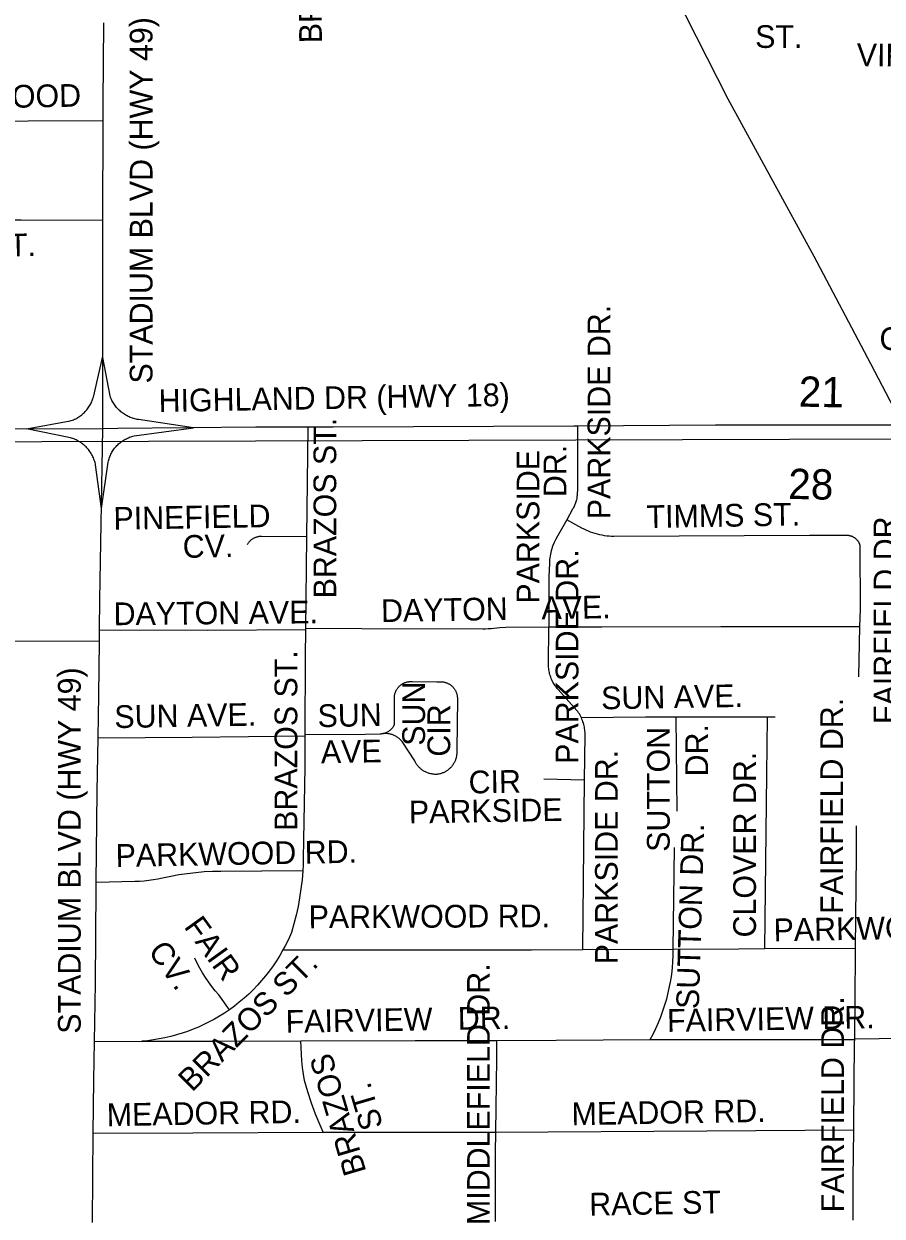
# Model space of a CAD drawing. Extents: x 1670563 to 1761545, y 515755 to 578944.
# Drawn here: x 1706695 to 1709528, y 541606 to 545541 of the extents above; entities that cross this region are included whole.
import ezdxf

# ---------------------------------------------------------------- set-up
doc = ezdxf.new("R2010")
doc.units = 0
for name, color, linetype in [('5_sectionlines', 7, 'Continuous'), ('62_text', 7, 'Continuous'), ('SHP_LINE', 7, 'Continuous'), ('STREETCL', 7, 'Continuous'), ('STRNAMES', 7, 'Continuous')]:
    doc.layers.add(name, color=color, linetype=linetype)

msp = doc.modelspace()

# ---------------------------------------------------------------- linework, layer by layer
at = {"layer": '5_sectionlines'}
msp.add_lwpolyline([(1685823.9, 543970.2), (1688486.3, 544044.1), (1693687.1, 544103.2), (1698961.5, 544118.1), (1704285.9, 544155), (1709574.3, 544171.9), (1714958.5, 544246.7), (1716656.1, 544265.6)], dxfattribs=at)
at = {"layer": 'SHP_LINE'}
msp.add_lwpolyline([(1708774, 545776), (1709019, 545294), (1709302, 544775), (1709490, 544420), (1709579, 544250)], dxfattribs=at)
at = {"layer": 'STREETCL'}
for points in [[(1706956.7, 545222), (1706956.9, 545279.3), (1706958.9, 545545.2)], [(1706544.3, 545220.6), (1706709.6, 545220.9), (1706956.7, 545222)], [(1706955.5, 544893), (1706956.7, 545222)], [(1706309, 544894.1), (1706685.8, 544894.1), (1706955.5, 544893)], [(1706955.6, 544205.2), (1706956.1, 544454.1), (1706955.4, 544863.4), (1706955.5, 544893)], [(1706704, 544204.3), (1706847.9, 544231.1), (1706851.6, 544232.3), (1706855.3, 544233.6), (1706859, 544235), (1706862.6, 544236.6), (1706866.1, 544238.3), (1706869.6, 544240.1), (1706873, 544242.1), (1706876.4, 544244.1), (1706879.6, 544246.3), (1706882.8, 544248.6), (1706886, 544251), (1706889, 544253.5), (1706891.9, 544256.1), (1706894.8, 544258.8), (1706897.5, 544261.6), (1706900.2, 544264.5), (1706902.8, 544267.5), (1706905.2, 544270.6), (1706907.5, 544273.7), (1706909.8, 544277), (1706911.9, 544280.3), (1706913.9, 544283.7), (1706915.8, 544287.1), (1706917.5, 544290.6), (1706919.2, 544294.2), (1706920.7, 544297.9), (1706922.1, 544301.5), (1706923.3, 544305.3), (1706924.5, 544309), (1706956.1, 544444.6)], [(1707254.6, 544208.1), (1707073.6, 544235.4), (1707069.6, 544236), (1707065.7, 544236.8), (1707061.8, 544237.7), (1707057.9, 544238.7), (1707054.1, 544239.9), (1707050.3, 544241.2), (1707046.5, 544242.7), (1707042.8, 544244.2), (1707039.2, 544245.9), (1707035.6, 544247.7), (1707032.1, 544249.7), (1707028.7, 544251.7), (1707025.3, 544253.9), (1707022, 544256.2), (1707018.8, 544258.6), (1707015.6, 544261.1), (1707012.6, 544263.7), (1707009.6, 544266.4), (1707006.8, 544269.2), (1707004, 544272.2), (1707001.4, 544275.2), (1706998.8, 544278.3), (1706996.4, 544281.4), (1706994.1, 544284.7), (1706991.8, 544288.1), (1706989.7, 544291.5), (1706987.8, 544295), (1706985.9, 544298.5), (1706984.2, 544302.1), (1706982.5, 544305.8), (1706981.1, 544309.5), (1706979.7, 544313.3), (1706956.1, 544440.2)], [(1710080.8, 544217.4), (1709509.9, 544217.4), (1708977.5, 544217.4), (1708521.9, 544213.7)], [(1706955.6, 544205.2), (1706574.7, 544203.8), (1706201.1, 544202.3), (1706049.6, 544201.9)], [(1706951.1, 543942.2), (1706932, 544085.7), (1706931.1, 544089.6), (1706930.1, 544093.5), (1706929, 544097.4), (1706927.7, 544101.2), (1706926.4, 544105), (1706924.8, 544108.7), (1706923.2, 544112.3), (1706921.4, 544115.9), (1706919.6, 544119.5), (1706917.5, 544123), (1706915.4, 544126.4), (1706913.2, 544129.7), (1706910.8, 544132.9), (1706908.4, 544136.1), (1706905.8, 544139.2), (1706903.1, 544142.2), (1706900.3, 544145.1), (1706897.4, 544147.9), (1706894.5, 544150.6), (1706891.4, 544153.1), (1706888.3, 544155.6), (1706885, 544158), (1706881.7, 544160.3), (1706878.3, 544162.4), (1706874.9, 544164.4), (1706871.3, 544166.4), (1706867.7, 544168.1), (1706864.1, 544169.8), (1706860.4, 544171.3), (1706856.6, 544172.7), (1706852.8, 544174), (1706849, 544175.2), (1706704, 544204.3)], [(1706945.1, 543541.4), (1706946, 543641.9), (1706955.6, 544205.2)], [(1706951.1, 543942.2), (1706973.5, 544095.1), (1706974.4, 544098.8), (1706975.4, 544102.6), (1706976.5, 544106.3), (1706977.7, 544110), (1706979.1, 544113.7), (1706980.6, 544117.2), (1706982.3, 544120.8), (1706984, 544124.2), (1706985.9, 544127.7), (1706987.9, 544131), (1706990, 544134.3), (1706992.2, 544137.5), (1706994.6, 544140.6), (1706997, 544143.6), (1706999.6, 544146.6), (1707002.2, 544149.4), (1707004.9, 544152.2), (1707007.8, 544154.8), (1707010.7, 544157.4), (1707013.7, 544159.9), (1707016.8, 544162.2), (1707020, 544164.5), (1707023.3, 544166.6), (1707026.6, 544168.6), (1707030, 544170.5), (1707033.4, 544172.3), (1707037, 544174), (1707040.5, 544175.5), (1707044.2, 544176.9), (1707047.8, 544178.2), (1707051.5, 544179.4), (1707055.3, 544180.4), (1707059.1, 544181.3), (1707254.6, 544208.1)], [(1707632.9, 544210.4), (1707460.9, 544210.4), (1707004.8, 544205.4), (1706955.6, 544205.2)], [(1707632.9, 544210.4), (1707628.3, 543848.4)], [(1708521.9, 544213.7), (1708510, 544213.7), (1707716, 544210.4), (1707632.9, 544210.4)], [(1708521.9, 544213.7), (1708521.9, 544010.2), (1708521.1, 543984.5), (1708520.7, 543981.1), (1708520.3, 543977.7), (1708519.7, 543974.3), (1708519, 543970.9), (1708518.2, 543967.6), (1708517.3, 543964.3), (1708516.3, 543961), (1708515.2, 543957.7), (1708513.9, 543954.5), (1708512.6, 543951.4), (1708511.2, 543948.3), (1708509.6, 543945.2), (1708508, 543942.2), (1708506.2, 543939.2), (1708486.9, 543904.7)], [(1708486.9, 543904.7), (1708456.2, 543850.2), (1708450.8, 543840.1), (1708445.7, 543829.9), (1708440.9, 543819.5), (1708438.9, 543813.9), (1708437.2, 543808.2), (1708435.5, 543802.5), (1708434.1, 543796.7), (1708432.9, 543790.9), (1708431.9, 543785.1), (1708431, 543779.2), (1708430.3, 543773.3), (1708429.9, 543767.3), (1708429.6, 543761.4), (1708428.2, 543716.6), (1708428.2, 543596.2), (1708427.8, 543551)], [(1709440, 543842.9), (1709438.8, 543843.8), (1709437.6, 543844.7), (1709436.3, 543845.5), (1709435, 543846.3), (1709433.7, 543847), (1709432.4, 543847.7), (1709431, 543848.4), (1709429.6, 543849), (1709428.3, 543849.6), (1709426.8, 543850.1), (1709425.4, 543850.6), (1709424, 543851), (1709422.5, 543851.3), (1709421, 543851.7), (1709419.6, 543851.9), (1709418.1, 543852.2), (1709416.6, 543852.3), (1709415.1, 543852.5), (1709413.6, 543852.5), (1709412.1, 543852.6), (1709288.5, 543852.6), (1708642.6, 543849.3), (1708634.8, 543849.6), (1708626.9, 543850.1), (1708619.1, 543851), (1708611.3, 543852.1), (1708603.5, 543853.4), (1708595.8, 543855), (1708588.2, 543856.9), (1708580.6, 543859.1), (1708573.1, 543861.5), (1708565.7, 543864.1), (1708558.4, 543867.1), (1708551.2, 543870.2), (1708544.1, 543873.6), (1708537.2, 543877.3), (1708486.9, 543904.7)], [(1707628.3, 543848.4), (1707479.9, 543849.6), (1707478, 543849.6), (1707476.1, 543849.5), (1707474.2, 543849.4), (1707472.2, 543849.2), (1707470.3, 543848.9), (1707468.4, 543848.5), (1707466.5, 543848.1), (1707464.7, 543847.6), (1707462.8, 543847.1), (1707461, 543846.5), (1707459.2, 543845.8), (1707457.4, 543845), (1707455.6, 543844.2), (1707453.9, 543843.4), (1707452.2, 543842.5), (1707450.6, 543841.5), (1707448.9, 543840.4), (1707447.3, 543839.4), (1707445.8, 543838.2), (1707444.3, 543837), (1707442.8, 543835.8), (1707441.4, 543834.5), (1707440, 543833.1), (1707438.7, 543831.7), (1707437.4, 543830.3), (1707436.2, 543828.8), (1707435, 543827.2), (1707433.9, 543825.7), (1707432.8, 543824.1), (1707431.8, 543822.4)], [(1707628.3, 543848.4), (1707624.3, 543542.9)], [(1709454.7, 543552.1), (1709456, 543608.3), (1709455.9, 543818), (1709455.6, 543819.5), (1709455.1, 543820.9), (1709454.7, 543822.3), (1709454.1, 543823.8), (1709453.6, 543825.2), (1709453, 543826.5), (1709452.3, 543827.9), (1709451.6, 543829.2), (1709450.8, 543830.5), (1709450.1, 543831.8), (1709449.2, 543833.1), (1709448.3, 543834.3), (1709447.4, 543835.5), (1709446.5, 543836.6), (1709445.5, 543837.8), (1709444.5, 543838.9), (1709443.4, 543839.9), (1709442.3, 543841), (1709441.2, 543841.9), (1709440, 543842.9)], [(1707624.3, 543546.4), (1707810.4, 543545.7), (1708210.3, 543545), (1708219.2, 543545.1), (1708228.1, 543545.5), (1708237, 543546.2), (1708245.9, 543547.1), (1708265.9, 543549.2), (1708285.9, 543550.7), (1708427.8, 543551)], [(1708535.1, 543251), (1708533.1, 543255.2), (1708530.8, 543259.4), (1708528.5, 543263.6), (1708526, 543267.6), (1708523.3, 543271.5), (1708520.5, 543275.4), (1708458.1, 543344.8), (1708455.4, 543348), (1708452.7, 543351.3), (1708450.1, 543354.7), (1708447.7, 543358.2), (1708445.4, 543361.7), (1708443.2, 543365.4), (1708441.1, 543369.1), (1708439.2, 543372.9), (1708437.4, 543376.7), (1708435.8, 543380.6), (1708434.2, 543384.6), (1708432.8, 543388.6), (1708431.6, 543392.6), (1708430.5, 543396.7), (1708429.5, 543400.9), (1708428.7, 543405), (1708428, 543409.2), (1708427.5, 543413.4), (1708427.1, 543417.7), (1708426.9, 543421.9), (1708426.8, 543426.1), (1708427.8, 543551)], [(1708427.8, 543551), (1708603, 543551.4), (1708995.7, 543552.1), (1709454.7, 543552.1)], [(1709451, 543386.3), (1709454.7, 543552.1)], [(1706944.7, 543503.1), (1706945.1, 543541.4)], [(1706945.1, 543541.4), (1707302.5, 543540.7), (1707624.3, 543542.9)], [(1707624.3, 543542.9), (1707623.1, 543453.2), (1707622.3, 543196.4)], [(1706944.7, 543503.1), (1706591.1, 543504.3), (1706099.5, 543504.3), (1706053.9, 543505.1)], [(1706940.5, 543185.3), (1706943, 543326.1), (1706944.7, 543503.1)], [(1707871, 543198.3), (1707872.9, 543198.4), (1707874.7, 543198.5), (1707876.6, 543198.7), (1707878.4, 543199), (1707880.3, 543199.3), (1707882.1, 543199.7), (1707883.9, 543200.1), (1707885.7, 543200.6), (1707887.5, 543201.2), (1707889.2, 543201.8), (1707891, 543202.5), (1707892.7, 543203.3), (1707894.4, 543204.1), (1707896, 543205), (1707897.6, 543205.9), (1707899.2, 543206.9), (1707900.8, 543207.9), (1707902.3, 543209), (1707903.8, 543210.1), (1707905.2, 543211.3), (1707906.6, 543212.6), (1707907.9, 543213.8), (1707909.2, 543215.2), (1707910.5, 543216.6), (1707911.7, 543218), (1707912.9, 543219.4), (1707914, 543220.9), (1707915, 543222.5), (1707915.3, 543222.8), (1707915.6, 543223.2), (1707915.9, 543223.6), (1707916.2, 543224), (1707916.4, 543224.4), (1707916.6, 543224.8), (1707916.9, 543225.3), (1707917.1, 543225.7), (1707917.3, 543226.1), (1707917.4, 543226.6), (1707917.6, 543227), (1707917.7, 543227.5), (1707917.9, 543227.9), (1707918, 543228.4), (1707918.1, 543228.9), (1707918.1, 543229.3), (1707918.2, 543229.8), (1707918.2, 543230.3), (1707918.3, 543230.7), (1707918.3, 543231.2), (1707918.3, 543231.7), (1707918.3, 543232.2), (1707917.9, 543316.5), (1707917.9, 543318.4), (1707918, 543320.2), (1707918.2, 543322.1), (1707918.4, 543323.9), (1707918.7, 543325.8), (1707919.1, 543327.6), (1707919.5, 543329.4), (1707920, 543331.2), (1707920.6, 543333), (1707921.2, 543334.8), (1707921.8, 543336.5), (1707922.5, 543338.2), (1707923.3, 543339.9), (1707924.2, 543341.6), (1707925.1, 543343.2), (1707926, 543344.8), (1707927, 543346.4), (1707928.1, 543347.9), (1707929.2, 543349.4), (1707930.4, 543350.9), (1707931.6, 543352.3), (1707932.8, 543353.7), (1707934.1, 543355), (1707935.5, 543356.3)], [(1707935.5, 543356.3), (1707936.9, 543357.5), (1707938.3, 543358.7), (1707939.8, 543359.8), (1707941.3, 543360.9), (1707942.9, 543362), (1707944.5, 543363), (1707946.1, 543363.9), (1707947.7, 543364.8), (1707949.4, 543365.6), (1707951.1, 543366.3), (1707952.8, 543367), (1707954.6, 543367.7), (1707956.4, 543368.2), (1707958.1, 543368.8), (1707960, 543369.2), (1707961.8, 543369.6), (1707963.6, 543369.9), (1707965.5, 543370.2), (1707967.3, 543370.4), (1707969.2, 543370.5), (1707971, 543370.6), (1707972.9, 543370.6), (1707974.8, 543370.6), (1707976.6, 543370.5), (1708058.6, 543370), (1708070.7, 543370), (1708072.6, 543370), (1708074.6, 543369.9), (1708076.5, 543369.7), (1708078.4, 543369.5), (1708080.3, 543369.2), (1708082.2, 543368.8), (1708084.1, 543368.4), (1708086, 543367.9), (1708087.8, 543367.3), (1708089.7, 543366.7), (1708091.5, 543366), (1708093.2, 543365.2), (1708095, 543364.4), (1708096.7, 543363.6), (1708098.4, 543362.6), (1708100.1, 543361.6), (1708101.7, 543360.6), (1708103.3, 543359.5), (1708104.8, 543358.3), (1708106.3, 543357.1), (1708107.8, 543355.8), (1708109.2, 543354.5), (1708110.6, 543353.1)], [(1708110.6, 543353.1), (1708111.9, 543351.7), (1708113.2, 543350.3), (1708114.4, 543348.8), (1708115.5, 543347.2), (1708116.7, 543345.6), (1708117.7, 543344), (1708118.7, 543342.4), (1708119.6, 543340.7), (1708120.5, 543338.9), (1708121.3, 543337.2), (1708122.1, 543335.4), (1708122.8, 543333.6), (1708123.4, 543331.8), (1708124, 543329.9), (1708124.5, 543328.1), (1708124.9, 543326.2), (1708125.3, 543324.3), (1708125.6, 543322.4), (1708125.8, 543320.5), (1708126, 543318.5), (1708126.1, 543316.6), (1708126.2, 543314.7), (1708126.1, 543312.7), (1708123.8, 543146.3), (1708124, 543143.8), (1708124.2, 543141.3), (1708124.2, 543138.7), (1708124.2, 543136.1), (1708124.1, 543133.6), (1708123.9, 543131), (1708123.6, 543128.5), (1708123.3, 543126), (1708122.8, 543123.5), (1708122.3, 543121), (1708121.6, 543118.5), (1708120.9, 543116), (1708120.1, 543113.6), (1708119.3, 543111.2), (1708118.3, 543108.9), (1708117.3, 543106.5), (1708116.1, 543104.2), (1708114.9, 543102), (1708113.7, 543099.8), (1708112.3, 543097.6), (1708110.9, 543095.5), (1708109.4, 543093.4), (1708107.8, 543091.4), (1708106.2, 543089.4), (1708104.5, 543087.5), (1708102.7, 543085.7), (1708100.9, 543083.9), (1708099, 543082.2), (1708097.1, 543080.5), (1708095.1, 543078.9), (1708093, 543077.4), (1708090.9, 543075.9), (1708088.8, 543074.6), (1708086.6, 543073.3), (1708084.3, 543072.1), (1708082, 543070.9), (1708079.7, 543069.8), (1708077.4, 543068.9), (1708075, 543068), (1708072.6, 543067.1), (1708070.1, 543066.4), (1708067.6, 543065.7), (1708065.2, 543065.2), (1708062.7, 543064.7), (1708060.4, 543064.5), (1708058.1, 543064.4), (1708055.9, 543064.3), (1708053.6, 543064.3), (1708051.3, 543064.4)], [(1708848.3, 543252.9), (1708747.2, 543252.9), (1708535.1, 543251)], [(1708545.7, 543045.5), (1708547.5, 543193.2), (1708547.4, 543197.8), (1708547.3, 543202.4), (1708546.9, 543206.9), (1708546.4, 543211.5), (1708545.8, 543216), (1708545, 543220.5), (1708544, 543225), (1708542.9, 543229.4), (1708541.7, 543233.9), (1708540.2, 543238.2), (1708538.7, 543242.5), (1708537, 543246.8), (1708535.1, 543251)], [(1708851.5, 542943), (1708848.3, 543252.9)], [(1709174.8, 543252.9), (1708848.3, 543252.9)], [(1709140.6, 542489.3), (1709146.8, 543063.4), (1709149.7, 543252.9)], [(1707622.3, 543196.4), (1707622, 543088.2), (1707618.5, 542847.7), (1707617.2, 542785.1), (1707616.6, 542765.3), (1707615.6, 542745.5)], [(1707622.3, 543196.4), (1707821.9, 543197.5), (1707871, 543198.3)], [(1708051.3, 543064.4), (1708048.6, 543064.6), (1708045.9, 543064.8), (1708043.3, 543065.2), (1708040.6, 543065.6), (1708038, 543066.2), (1708035.4, 543066.8), (1708032.8, 543067.5), (1708030.2, 543068.4), (1708027.7, 543069.3), (1708025.2, 543070.3), (1708022.7, 543071.3), (1708020.3, 543072.5), (1708017.9, 543073.8), (1708015.5, 543075.1), (1708013.2, 543076.5), (1708011, 543078), (1708008.8, 543079.6), (1708006.7, 543081.2), (1708004.6, 543082.9), (1708002.6, 543084.7), (1708000.6, 543086.6), (1707998.8, 543088.5), (1707997, 543090.5), (1707995.2, 543092.6), (1707993.5, 543094.7), (1707991.9, 543096.9), (1707990.4, 543099.1), (1707989, 543101.4), (1707987.6, 543103.7), (1707986.4, 543106.1), (1707985.2, 543108.5), (1707943.2, 543173.3), (1707941.4, 543175.3), (1707939.5, 543177.2), (1707937.6, 543179), (1707935.6, 543180.8), (1707933.5, 543182.5), (1707931.4, 543184.2), (1707929.2, 543185.7), (1707927, 543187.2), (1707924.7, 543188.6), (1707922.4, 543190), (1707920, 543191.2), (1707917.6, 543192.4), (1707915.2, 543193.5), (1707912.7, 543194.5), (1707910.2, 543195.4), (1707907.6, 543196.2), (1707905, 543197), (1707902.4, 543197.6), (1707899.8, 543198.2), (1707897.2, 543198.6), (1707894.5, 543199), (1707891.9, 543199.3), (1707889.2, 543199.5), (1707886.5, 543199.6), (1707883.8, 543199.6), (1707881.2, 543199.5)], [(1706934, 542707.8), (1706937.4, 543007.3), (1706940.5, 543185.3)], [(1706940.5, 543185.3), (1707250.6, 543187.5), (1707622.3, 543191.1)], [(1708545.7, 543045.5), (1708411.2, 543048.9)], [(1708540.1, 542485.8), (1708543.1, 542823.7), (1708545.7, 543045.5)], [(1709440.3, 542490.5), (1709443.1, 542797.6), (1709443.8, 542894.2)], [(1708838, 542487.7), (1708842.7, 542822.8)], [(1707615.6, 542745.5), (1707345.4, 542744.1), (1707317.6, 542743.5), (1707289.9, 542742.1), (1707262.2, 542739.7), (1707234.6, 542736.5), (1707207.1, 542732.4), (1707179.8, 542727.5), (1707152.6, 542721.6), (1707137.6, 542718.5), (1707122.5, 542715.8), (1707107.3, 542713.6), (1707092.1, 542712), (1707076.8, 542711), (1707061.5, 542710.4), (1706934, 542707.8)], [(1707615.6, 542745.5), (1707613.2, 542716), (1707609.8, 542686.6), (1707605.4, 542657.3), (1707600, 542628.2), (1707593.7, 542599.3), (1707586.4, 542570.6), (1707578.1, 542542.1), (1707571.8, 542527.5), (1707565.1, 542513.1), (1707557.9, 542498.8), (1707550.4, 542484.7)], [(1706928.4, 542183), (1706931.3, 542374), (1706933.8, 542689.7), (1706934, 542707.8)], [(1707550.4, 542484.7), (1708370.5, 542484.7), (1708540.1, 542485.8)], [(1708540.1, 542485.8), (1708838, 542487.7)], [(1708762.3, 542188.9), (1708772, 542207.2), (1708781.1, 542225.9), (1708789.6, 542244.9), (1708797.4, 542264.1), (1708804.6, 542283.6), (1708811.1, 542303.4), (1708816.9, 542323.3), (1708822.1, 542343.5), (1708826.6, 542363.8), (1708830.3, 542384.2), (1708833.4, 542404.8), (1708835.8, 542425.4), (1708837.4, 542446.1), (1708838.4, 542466.9), (1708838.7, 542487.7)], [(1708838, 542487.7), (1709055.2, 542489), (1709140.6, 542489.3)], [(1709140.6, 542489.3), (1709440.3, 542490.5)], [(1709437.3, 542189.5), (1709440.2, 542470.9), (1709440.3, 542490.5)], [(1707373.3, 542287.4), (1707338.3, 542336.4), (1707326.6, 542350.3), (1707315.5, 542364.6), (1707304.8, 542379.2), (1707294.5, 542394.2), (1707284.8, 542409.5), (1707275.7, 542425.2), (1707267, 542441.1), (1707258.9, 542457.3)], [(1707550.4, 542484.7), (1707540.2, 542466.9), (1707529.3, 542449.4), (1707517.9, 542432.3), (1707505.8, 542415.7), (1707493.2, 542399.4), (1707480, 542383.7), (1707466.2, 542368.4), (1707452, 542353.5), (1707437.2, 542339.2), (1707421.9, 542325.5), (1707406.1, 542312.2), (1707389.9, 542299.5), (1707373.3, 542287.4)], [(1707373.3, 542287.4), (1707357.2, 542276.6), (1707340.7, 542266.2), (1707323.9, 542256.4), (1707306.8, 542247.2), (1707289.4, 542238.5), (1707271.7, 542230.4), (1707253.8, 542223), (1707235.6, 542216.1), (1707217.2, 542209.8), (1707198.6, 542204.1), (1707179.8, 542199.1), (1707160.9, 542194.6), (1707141.8, 542190.9), (1707122.7, 542187.7), (1707103.4, 542185.2), (1707084, 542183.3)], [(1706924.4, 541880.5), (1706926.4, 542054.6), (1706928.4, 542183)], [(1706928.4, 542183), (1707084, 542183.3)], [(1707084, 542183.3), (1707321.7, 542183.8), (1707609.8, 542184.7)], [(1707609.8, 542184.7), (1707986.1, 542185.8), (1708256.2, 542186.3)], [(1707683, 541883.1), (1707672.7, 541906.8), (1707658.2, 541942.8), (1707644.9, 541979.3), (1707632.8, 542016.2), (1707621.9, 542053.5), (1707618.2, 542075.1), (1707615.2, 542096.9), (1707612.9, 542118.8), (1707611.2, 542140.7), (1707610.1, 542162.7), (1707609.8, 542184.7)], [(1708252.8, 541883.7), (1708256.2, 542125.1), (1708256.2, 542186.3)], [(1708256.2, 542186.3), (1708451.7, 542186.6), (1708762.3, 542188.9)], [(1708762.3, 542188.9), (1708855.8, 542189.6), (1709437.3, 542189.5)], [(1709434.1, 541890.6), (1709434.3, 541903), (1709437.2, 542179.3), (1709437.3, 542189.5)], [(1709437.3, 542191.9), (1709677.3, 542194.5), (1709757.3, 542191.9)], [(1706922.2, 541585.3), (1706922.8, 541734.5), (1706924.4, 541880.5)], [(1706924.4, 541880.5), (1707252.9, 541881.2), (1707683, 541883.1)], [(1707683, 541883.1), (1707834.5, 541883.8), (1708251.1, 541883.7)], [(1708251.1, 541883.7), (1708948.9, 541887.7), (1709434.1, 541890.6)], [(1708251.8, 541589), (1708251.8, 541815.9), (1708252.8, 541883.7)], [(1709432.4, 541592.8), (1709431.8, 541731.6), (1709434.1, 541890.6)]]:
    msp.add_lwpolyline(points, dxfattribs=at)

# ---------------------------------------------------------------- texts
at = {"layer": '62_text'}
for s, rotation, p in [('21', 358.9302, (1709252, 544278.1)), ('28', 358.9311, (1709217.3, 543973.5))]:
    msp.add_text(s, height=100, rotation=rotation, dxfattribs=at).set_placement(p)
at = {"layer": 'STRNAMES'}
for s, rotation, p in [('BRAZOS  ST', 90.3962, (1707678.9, 545477.6)), ('STADIUM BLVD (HWY 49)', 90, (1707119.7, 544354.3)), (' ST.', 0.0478, (1709081, 545462)), ('VIKING   ST.', 359.268, (1709443.7, 545402.2)), ('DRIFTWOOD ', 1, (1706266.2, 545257.6)), ('KING ST.', 1, (1706306.5, 544767.7)), ('PARKSIDE DR.', 90, (1708630.7, 543906.4)), ('GALAXY ', 359.268, (1709518.6, 544465.4)), ('HIGHLAND DR (HWY 18)', 1, (1707140.5, 544260.2)), ('BRAZOS ST.', 90, (1707726.1, 543645.1)), ('DR.', 90, (1708485.8, 543979.3)), ('PARKSIDE ', 90, (1708396.7, 543627.8)), ('PINEFIELD ', 1, (1706991.5, 543871.5)), ('TIMMS ST.', 1, (1708750.9, 543877.1)), ('FAIRFIELD DR.', 90, (1709574.9, 543230.3)), ('CV.', 1, (1707220, 543778.7)), ('PARKSIDE DR.', 90, (1708525.5, 543099.1)), ('DAYTON AVE.', 0.5528, (1706991.6, 543556.5)), ('DAYTON    AVE.', 1, (1707874.7, 543566.8)), ('BRAZOS ST.', 90, (1707597.6, 542877.8)), ('STADIUM BLVD (HWY 49)', 90, (1706882.8, 542208.3)), ('SUN ', 90, (1708019.2, 543158.9)), ('SUN AVE.', 1, (1708601.1, 543278.8)), ('SUN AVE.', 1, (1706994.4, 543217)), ('SUN   ', 1, (1707665.1, 543220.1)), ('CIR', 90, (1708102.3, 543122.7)), ('FAIRFIELD DR.', 90, (1709398.9, 542603.7)), ('SUTTON   ', 90, (1708826.7, 542808.7)), ('DR.', 90, (1708953.3, 543057.6)), ('AVE', 1, (1707676, 543100.9)), ('PARKSIDE DR.', 90, (1708655.4, 542437.4)), ('CLOVER DR.', 90, (1709111.5, 542526)), ('CIR', 1, (1708163.6, 543001.1)), ('PARKSIDE', 1, (1707966.5, 542902)), ('SUTTON DR.', 88.3399, (1708923, 542288.8)), ('PARKWOOD RD.', 1, (1706998.6, 542758.8)), ('PARKWOOD RD.', 0.2493, (1707635.2, 542556.5)), ('FAIR ', 305.856, (1707221.6, 542561.3)), ('PARKWOOD RD.', 1, (1709170.3, 542513.3)), ('CV.', 305.856, (1707102.9, 542480.6)), ('BRAZOS ST.', 45.1159, (1707250.6, 542013.2)), ('MIDDLEFIELD DR.', 90, (1708233, 541576.8)), ('FAIRVIEW   DR.', 1, (1707559.7, 542211.1)), ('FAIRVIEW DR.', 1, (1708818.6, 542214.3)), ('FAIRFIELD DR.', 90, (1709402, 541618.6)), ('BRAZOS', 106.4356, (1707825.9, 541753.4)), (' ST.', 106.4356, (1707889.2, 541876.5)), ('MEADOR RD.', 1, (1706969.3, 541902.9)), ('MEADOR RD.', 1, (1708503.4, 541906.1)), ('RACE ST', 1, (1708561.8, 541607.9))]:
    msp.add_text(s, height=75, rotation=rotation, dxfattribs=at).set_placement(p)

doc.saveas('drawing.dxf')
